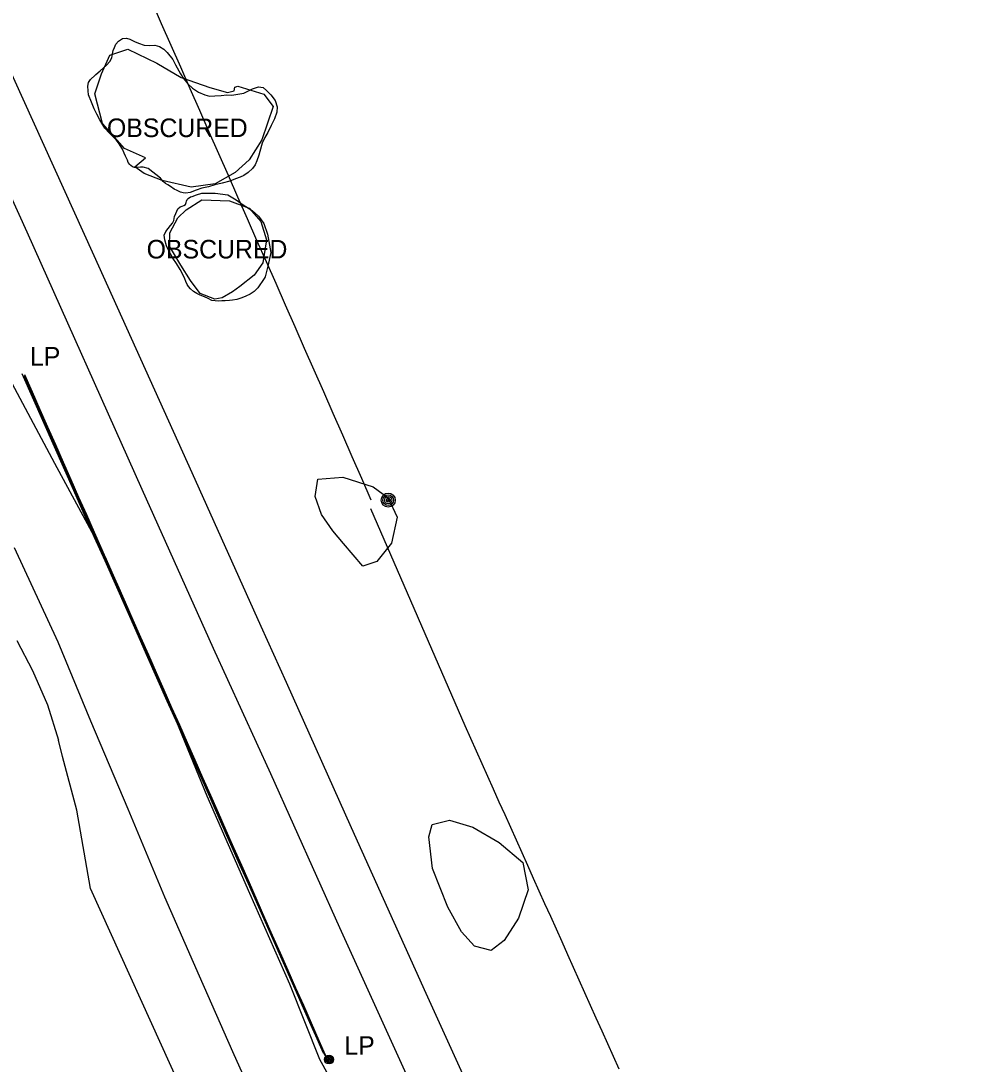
# Model space of a CAD drawing. Extents: x 368532 to 392481, y 10654822 to 10676899.
# Drawn here: x 377978.2 to 378234.3, y 10662494.1 to 10662774.9 of the extents above; entities that cross this region are included whole.
import ezdxf

# ---------------------------------------------------------------- set-up
doc = ezdxf.new("R2010")
doc.units = 0
for name, color, linetype in [('p_Catenary', 7, 'Continuous'), ('p_dtm obscured area', 7, 'Continuous'), ('p_railroad rr control', 7, 'Continuous'), ('p_road dirt road', 7, 'Continuous'), ('p_structure fence', 7, 'Continuous'), ('p_utility general pole', 7, 'Continuous'), ('p_veg woods', 7, 'Continuous')]:
    doc.layers.add(name, color=color, linetype=linetype)

msp = doc.modelspace()

# ---------------------------------------------------------------- linework, layer by layer
at = {"layer": 'p_Catenary'}
for points in [[(378013.46, 10662780), (378016.02, 10662774.18), (378018.59, 10662768.35), (378021.15, 10662762.53), (378023.72, 10662756.7), (378026.28, 10662750.87), (378028.85, 10662745.05), (378031.42, 10662739.22), (378033.98, 10662733.4), (378036.55, 10662727.57), (378039.11, 10662721.75), (378041.68, 10662715.92), (378044.24, 10662710.1), (378046.81, 10662704.27), (378049.37, 10662698.44), (378051.94, 10662692.62), (378054.5, 10662686.79), (378057.07, 10662680.97), (378059.64, 10662675.14), (378062.2, 10662669.32), (378064.77, 10662663.49), (378067.33, 10662657.66), (378069.9, 10662651.84), (378072.46, 10662646.01)], [(377978.42, 10662680.02), (377981.21, 10662673.72), (377984, 10662667.43), (377986.8, 10662661.14), (377989.59, 10662654.84), (377992.39, 10662648.55), (377995.18, 10662642.25), (377997.98, 10662635.96), (378000.77, 10662629.67), (378003.57, 10662623.37), (378006.36, 10662617.08), (378009.16, 10662610.79), (378011.95, 10662604.49), (378014.75, 10662598.2), (378017.54, 10662591.91), (378020.34, 10662585.61), (378023.13, 10662579.32), (378025.92, 10662573.03), (378028.72, 10662566.73), (378031.51, 10662560.44), (378034.31, 10662554.15), (378037.1, 10662547.85), (378039.9, 10662541.56), (378042.69, 10662535.27), (378045.49, 10662528.97), (378048.28, 10662522.68), (378051.08, 10662516.39), (378053.87, 10662510.09), (378056.67, 10662503.8), (378059.46, 10662497.5)], [(377978.95, 10662679.07), (377981.73, 10662672.79), (377984.51, 10662666.52), (377987.29, 10662660.25), (377990.07, 10662653.98), (377992.85, 10662647.7), (377995.64, 10662641.43), (377998.42, 10662635.16), (378001.2, 10662628.89), (378003.98, 10662622.62), (378006.76, 10662616.34), (378009.54, 10662610.07), (378012.32, 10662603.8), (378015.11, 10662597.53), (378017.89, 10662591.26), (378020.67, 10662584.98), (378023.45, 10662578.71), (378026.23, 10662572.44), (378029.01, 10662566.17), (378031.8, 10662559.9), (378034.58, 10662553.62), (378037.36, 10662547.35), (378040.14, 10662541.08), (378042.92, 10662534.81), (378045.7, 10662528.54), (378048.48, 10662522.26), (378051.27, 10662515.99), (378054.05, 10662509.72), (378056.83, 10662503.45), (378059.61, 10662497.17)], [(377979.05, 10662679.5), (377981.83, 10662673.22), (377984.62, 10662666.94), (377987.4, 10662660.65), (377990.18, 10662654.37), (377992.97, 10662648.08), (377995.75, 10662641.8), (377998.54, 10662635.51), (378001.32, 10662629.23), (378004.1, 10662622.94), (378006.89, 10662616.66), (378009.67, 10662610.37), (378012.45, 10662604.09), (378015.24, 10662597.8), (378018.02, 10662591.52), (378020.81, 10662585.23), (378023.59, 10662578.95), (378026.37, 10662572.66), (378029.16, 10662566.38), (378031.94, 10662560.09), (378034.73, 10662553.81), (378037.51, 10662547.52), (378040.29, 10662541.24), (378043.08, 10662534.95), (378045.86, 10662528.67), (378048.65, 10662522.38), (378051.43, 10662516.1), (378054.21, 10662509.81), (378057, 10662503.53), (378059.78, 10662497.24)], [(377979.11, 10662679.03), (377981.9, 10662672.73), (377984.69, 10662666.44), (377987.48, 10662660.14), (377990.27, 10662653.85), (377993.07, 10662647.55), (377995.86, 10662641.25), (377998.65, 10662634.96), (378001.44, 10662628.66), (378004.23, 10662622.37), (378007.02, 10662616.07), (378009.81, 10662609.77), (378012.6, 10662603.48), (378015.39, 10662597.18), (378018.18, 10662590.89), (378020.97, 10662584.59), (378023.76, 10662578.29), (378026.55, 10662572), (378029.34, 10662565.7), (378032.13, 10662559.4), (378034.92, 10662553.11), (378037.71, 10662546.81), (378040.5, 10662540.52), (378043.29, 10662534.22), (378046.08, 10662527.92), (378048.88, 10662521.63), (378051.67, 10662515.33), (378054.46, 10662509.04), (378057.25, 10662502.74), (378060.04, 10662496.44)], [(377979.15, 10662679.75), (377981.24, 10662675.03), (377983.32, 10662670.31), (377985.41, 10662665.6), (377987.49, 10662660.88), (377989.58, 10662656.16), (377991.67, 10662651.44), (377993.75, 10662646.73), (377995.84, 10662642.01), (377997.92, 10662637.29), (378000.01, 10662632.58), (378002.1, 10662627.86), (378004.18, 10662623.14), (378006.27, 10662618.43), (378008.36, 10662613.71), (378010.44, 10662608.99), (378012.53, 10662604.28), (378014.61, 10662599.56), (378016.7, 10662594.84), (378018.79, 10662590.13), (378020.87, 10662585.41), (378022.96, 10662580.69), (378025.04, 10662575.97), (378027.13, 10662571.26), (378029.22, 10662566.54), (378031.3, 10662561.82), (378033.39, 10662557.11), (378035.47, 10662552.39), (378037.56, 10662547.67), (378039.65, 10662542.96), (378041.73, 10662538.24), (378043.82, 10662533.52), (378045.9, 10662528.81), (378047.99, 10662524.09), (378050.08, 10662519.37), (378052.16, 10662514.66), (378054.25, 10662509.94), (378056.33, 10662505.22), (378058.42, 10662500.5), (378060.51, 10662495.79)], [(378072.29, 10662643.68), (378097.7, 10662585.27), (378099.24, 10662581.85), (378100.77, 10662578.43), (378102.31, 10662575), (378103.85, 10662571.58), (378105.38, 10662568.16), (378106.92, 10662564.73), (378108.46, 10662561.31), (378109.99, 10662557.89), (378111.53, 10662554.46), (378113.06, 10662551.04), (378114.6, 10662547.62), (378116.14, 10662544.19), (378117.67, 10662540.77), (378119.21, 10662537.35), (378120.75, 10662533.92), (378122.28, 10662530.5), (378123.82, 10662527.08), (378125.36, 10662523.65), (378126.89, 10662520.23), (378128.43, 10662516.81), (378129.97, 10662513.38), (378131.5, 10662509.96), (378133.04, 10662506.53), (378134.58, 10662503.11), (378136.11, 10662499.69), (378137.65, 10662496.26), (378139.19, 10662492.84)]]:
    msp.add_lwpolyline(points, dxfattribs=at)
at = {"layer": 'p_dtm obscured area'}
for points in [[(378015.77, 10662732.54), (378012.5, 10662735.13), (378011.17, 10662735.52), (378010.45, 10662735.51), (378009.49, 10662735.46), (378008.8, 10662735.45), (378008.22, 10662735.66), (378007.83, 10662735.95), (378007.51, 10662736.23), (378007.13, 10662736.82), (378006.9, 10662737.38), (378006.34, 10662738.47), (378006, 10662739.29), (378005.53, 10662740.35), (378004.52, 10662742.04), (378003.85, 10662742.89), (378003.01, 10662743.73), (378001.99, 10662744.73), (378000.81, 10662745.99), (377999.46, 10662748.24), (377998.68, 10662749.78), (377997.95, 10662751.19), (377997.19, 10662753.03), (377996.45, 10662755.04), (377996.32, 10662756.09), (377996.19, 10662757.36), (377996.45, 10662758.35), (377996.95, 10662759.11), (377998.18, 10662760.26), (377998.41, 10662760.45), (377999.57, 10662761.44), (378001.24, 10662762.96), (378002.15, 10662763.97), (378002.66, 10662764.97), (378002.9, 10662766.03), (378003.02, 10662766.92), (378003.38, 10662767.76), (378003.73, 10662768.66), (378004.46, 10662769.48), (378005.58, 10662770.13), (378006.64, 10662770.25), (378007.52, 10662769.99), (378008.78, 10662769.34), (378009.84, 10662768.89), (378011.42, 10662768.39), (378012.82, 10662768.24), (378014.3, 10662768.41), (378015.54, 10662767.97), (378016.67, 10662767.32), (378017.58, 10662766.42), (378019.12, 10662764.54), (378019.84, 10662763.07), (378021.15, 10662760.62), (378021.99, 10662759.37), (378023.16, 10662758), (378024.43, 10662756.79), (378026.07, 10662755.75), (378027.69, 10662755.01), (378028.97, 10662754.62), (378030.43, 10662754.76), (378032.12, 10662754.85), (378033.61, 10662754.96), (378035.04, 10662754.93), (378038.24, 10662755.49), (378040.6, 10662756.63), (378042.16, 10662757.18), (378043.4, 10662756.96), (378044.35, 10662756.17), (378045.53, 10662755), (378046.67, 10662753.44), (378047.23, 10662751.79), (378047.16, 10662750.35), (378046.49, 10662748.54), (378045.58, 10662746.73), (378044.66, 10662744.88), (378043.86, 10662743.55), (378043.21, 10662741.97), (378042.52, 10662739.77), (378042.27, 10662738.76), (378041.74, 10662737.26), (378041.25, 10662736.14), (378040.55, 10662735.17), (378039.4, 10662734.14), (378038.23, 10662733.31), (378037.28, 10662732.85), (378035.98, 10662732.39), (378034.45, 10662731.8), (378032.37, 10662731.2), (378030.38, 10662730.74), (378028.71, 10662730.28), (378026.96, 10662729.84), (378025.44, 10662729.34), (378023.74, 10662728.75), (378022.63, 10662728.55), (378021.87, 10662728.61), (378021.22, 10662728.76), (378020.26, 10662729.23), (378019.46, 10662729.63), (378019.46, 10662729.63), (378018.48, 10662730.3), (378017.78, 10662730.74), (378017.16, 10662731.13), (378016.51, 10662731.69)], [(378043.7, 10662705.56), (378042, 10662703.01), (378040.99, 10662702.11), (378039.9, 10662701.34), (378038.75, 10662700.82), (378037.7, 10662700.38), (378036.31, 10662699.89), (378035.17, 10662699.72), (378034.34, 10662699.61), (378033.2, 10662699.59), (378032.31, 10662699.53), (378031.44, 10662699.5), (378030.49, 10662699.54), (378029.61, 10662699.68), (378028.62, 10662700.16), (378027.64, 10662700.6), (378026.51, 10662701.07), (378025.57, 10662701.54), (378024.67, 10662702.03), (378023.83, 10662702.76), (378023.3, 10662703.37), (378022.96, 10662703.92), (378022.65, 10662704.76), (378022.38, 10662705.5), (378021.82, 10662706.65), (378021.11, 10662707.98), (378020.14, 10662709.58), (378019.13, 10662711.06), (378017.85, 10662713.39), (378017.43, 10662714.33), (378016.97, 10662715.94), (378016.74, 10662717.23), (378017.19, 10662718.18), (378017.82, 10662719), (378018.5, 10662719.84), (378019.07, 10662720.49), (378019.37, 10662721.22), (378019.57, 10662722.25), (378019.93, 10662723.05), (378020.19, 10662723.72), (378020.45, 10662724.3), (378021.1, 10662724.83), (378021.65, 10662725.07), (378022.07, 10662725.17), (378022.5, 10662725.48), (378022.71, 10662726.01), (378022.81, 10662726.39), (378022.97, 10662726.81), (378023.23, 10662727.14), (378023.89, 10662727.52), (378024.35, 10662727.68), (378025.51, 10662728.13), (378026.95, 10662728.51), (378030.53, 10662728.53), (378033.92, 10662728.06), (378036.15, 10662726.71), (378038.08, 10662725.36), (378040.48, 10662723.9), (378042.16, 10662722.3), (378043.58, 10662720.41), (378044.62, 10662717.54), (378045.52, 10662712.58), (378044.65, 10662708.86), (378044, 10662706.03)]]:
    msp.add_lwpolyline(points, close=True, dxfattribs=at)
at = {"layer": 'p_railroad rr control'}
for points in [[(378042.9, 10662611.89), (378024.32, 10662653.23), (377997.98, 10662711.65), (377976.23, 10662759.59), (377952.15, 10662812.77), (377929.23, 10662863.82), (377907.89, 10662911.65), (377883.8, 10662964.88), (377859.94, 10663016.94), (377853.33, 10663032.08)], [(377840.31, 10663026.28), (377864.2, 10662973.82), (377892.78, 10662910.74), (377923.77, 10662842.18), (377952.9, 10662777.36), (377979.77, 10662718.13), (378010.76, 10662648.86), (378029.98, 10662606.04)], [(378234.3, 10662208.89), (378206.01, 10662262.23), (378178.43, 10662317.19), (378156.32, 10662363.04), (378137.84, 10662402.89), (378119.98, 10662441.18), (378102.6, 10662479.54), (378087.32, 10662513.11), (378067.19, 10662557.7), (378049.72, 10662596.8), (378042.9, 10662611.89)], [(378029.98, 10662606.04), (378045.43, 10662572.29), (378064.01, 10662530.85), (378081.49, 10662492.43), (378100.22, 10662450.8), (378122.14, 10662402.32), (378141.6, 10662360.19), (378162.92, 10662315.47), (378184.69, 10662271.8), (378207.19, 10662228.58), (378221.94, 10662201.36)]]:
    msp.add_lwpolyline(points, dxfattribs=at)
at = {"layer": 'p_road dirt road'}
for p, q in [((377987.35, 10662655.81), (377975.84, 10662677.27)), ((378000.87, 10662630.7), (377987.35, 10662655.81)), ((377976.44, 10662633.18), (377988.17, 10662607.75)), ((378016.36, 10662595.55), (378000.87, 10662630.7)), ((377988.17, 10662607.75), (377996.95, 10662586.52)), ((378028.38, 10662566.19), (378016.36, 10662595.55)), ((377996.95, 10662586.52), (378006.96, 10662562.8)), ((378039.81, 10662540.01), (378028.38, 10662566.19)), ((378006.96, 10662562.8), (378016.87, 10662539.12)), ((378016.87, 10662539.12), (378026.21, 10662517.85)), ((378050.62, 10662515.59), (378039.81, 10662540.01)), ((378026.21, 10662517.85), (378035.21, 10662497.48)), ((378058.69, 10662495.39), (378050.62, 10662515.59)), ((378035.21, 10662497.48), (378046.16, 10662473.17)), ((378067.64, 10662479.13), (378058.69, 10662495.39))]:
    msp.add_line(p, q, dxfattribs=at)
at = {"layer": 'p_structure fence'}
for p, q in [((377977.13, 10662608.11), (377981.36, 10662600.02)), ((377981.36, 10662600.02), (377985.35, 10662590.83)), ((377985.35, 10662590.83), (377988.37, 10662581.26)), ((377989.44, 10662576.9), (377988.37, 10662581.26)), ((377993.27, 10662562.42), (377989.44, 10662576.9)), ((377996.96, 10662541.42), (377993.27, 10662562.42)), ((378030.36, 10662467.65), (377996.96, 10662541.42))]:
    msp.add_line(p, q, dxfattribs=at)
at = {"layer": 'p_utility general pole'}
for centre, radius in [((378077.1, 10662645.91), 1.9), ((378077.1, 10662645.91), 1.44), ((378077.1, 10662645.91), 0.973), ((378077.1, 10662645.91), 0.539), ((378077.1, 10662645.91), 0.192), ((378061.17, 10662495.33), 1.19), ((378061.17, 10662495.33), 0.901), ((378061.17, 10662495.33), 0.608), ((378061.17, 10662495.33), 0.337), ((378061.17, 10662495.33), 0.12)]:
    msp.add_circle(centre, radius, dxfattribs=at)
at = {"layer": 'p_veg woods'}
for points in [[(378011.77, 10662738.03), (378006.09, 10662740.55), (378000.21, 10662747.27), (377998.11, 10662755.28), (377999.91, 10662760.61), (378002.17, 10662765.68), (378006.97, 10662767.32), (378014.84, 10662763.54), (378021.37, 10662759.69), (378029.09, 10662756.94), (378033.82, 10662755.65), (378035.6, 10662756.06), (378035.77, 10662757.1), (378036.59, 10662757.31), (378043.61, 10662755.17), (378046.13, 10662751.87), (378043.11, 10662742.85), (378039.68, 10662737.5), (378035.93, 10662734.07), (378030.5, 10662731.07), (378024.06, 10662730.15), (378016.25, 10662731.94), (378011.4, 10662733.87), (378008.88, 10662735.61)], [(378032.43, 10662700.37), (378030.4, 10662699.96), (378026.47, 10662701.49), (378023.85, 10662705.02), (378021.28, 10662709.11), (378018.19, 10662714.27), (378018.27, 10662717.87), (378020.46, 10662721.91), (378022.68, 10662724.01), (378026.88, 10662726.73), (378034.36, 10662726.44), (378039.69, 10662724.54), (378042.84, 10662720.95), (378044.31, 10662715.99), (378043.38, 10662709.8), (378041.02, 10662706.47), (378037.14, 10662703.44), (378035.19, 10662701.99)], [(378065.05, 10662634.26), (378062.18, 10662637.65), (378059.15, 10662642.04), (378057.4, 10662646.91), (378058.19, 10662651.54), (378064.85, 10662652.08), (378073.05, 10662649.48), (378077.13, 10662646.5), (378079.5, 10662641.3), (378078, 10662634.3), (378074.01, 10662629.35), (378070.31, 10662628.11)], [(378100.3, 10662525.84), (378096.83, 10662529.69), (378093.17, 10662536.39), (378089.04, 10662546.79), (378088.08, 10662555.28), (378088.89, 10662558.57), (378093.58, 10662559.76), (378099.88, 10662557.86), (378106.96, 10662553.75), (378113.34, 10662548.41), (378114.82, 10662541), (378112.18, 10662533.37), (378108.31, 10662527.34), (378104.83, 10662524.69)]]:
    msp.add_lwpolyline(points, close=True, dxfattribs=at)

# ---------------------------------------------------------------- texts
at = {"layer": 'p_dtm obscured area'}
for p in [(377999.52, 10662743.63), (378010.21, 10662710.96)]:
    msp.add_text(' OBSCURED', height=5, dxfattribs=at).set_placement(p)
at = {"layer": 'p_utility general pole'}
for p in [(377980.65, 10662682.13), (378065.29, 10662496.63)]:
    msp.add_text('LP', height=5, dxfattribs=at).set_placement(p)

doc.saveas('drawing.dxf')
